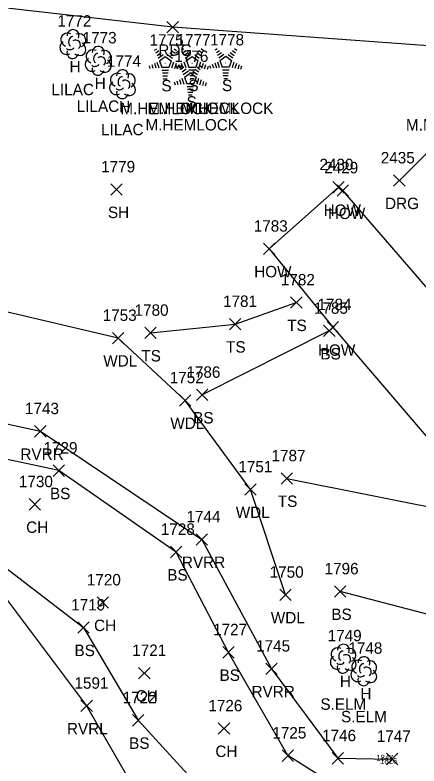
# Model space of a CAD drawing. Extents: x 1633660 to 1636532, y 388643 to 392631.
# Drawn here: x 1634396.6 to 1634467.3, y 388982.1 to 389113.6 of the extents above; entities that cross this region are included whole.
import ezdxf

# ---------------------------------------------------------------- set-up
doc = ezdxf.new("R2010")
doc.units = 0
for name, color, linetype in [('B_I', 7, 'Continuous'), ('L_A', 7, 'Continuous'), ('L_C', 7, 'Continuous'), ('L_I', 7, 'Continuous'), ('L_TIC', 7, 'Continuous'), ('LAWA', 7, 'Continuous'), ('LAWE', 7, 'Continuous'), ('LBC', 7, 'Continuous'), ('LELB', 7, 'Continuous'), ('LTC', 7, 'Continuous'), ('LTD', 7, 'Continuous'), ('P_A', 7, 'Continuous'), ('P_TIC', 7, 'Continuous'), ('PEU', 7, 'Continuous'), ('R_A', 7, 'Continuous'), ('R_I', 7, 'Continuous'), ('R_TIC', 7, 'Continuous'), ('RDG', 7, 'Continuous')]:
    doc.layers.add(name, color=color, linetype=linetype)

msp = doc.modelspace()

# ---------------------------------------------------------------- linework, layer by layer
at = {"layer": 'L_TIC'}
for points in [[(1634413.41, 389082.03), (1634415.41, 389084.03)], [(1634415.41, 389082.03), (1634413.41, 389084.03)], [(1634452.25, 389082.42), (1634454.25, 389084.42)], [(1634454.25, 389082.42), (1634452.25, 389084.42)], [(1634453.01, 389081.86), (1634455.01, 389083.86)], [(1634455.01, 389081.86), (1634453.01, 389083.86)], [(1634440.1, 389071.65), (1634442.1, 389073.65)], [(1634442.1, 389071.65), (1634440.1, 389073.65)], [(1634444.86, 389062.24), (1634446.86, 389064.24)], [(1634446.86, 389062.24), (1634444.86, 389064.24)], [(1634434.17, 389058.47), (1634436.17, 389060.47)], [(1634436.17, 389058.47), (1634434.17, 389060.47)], [(1634451.27, 389057.91), (1634453.27, 389059.91)], [(1634453.27, 389057.91), (1634451.27, 389059.91)], [(1634419.34, 389056.92), (1634421.34, 389058.92)], [(1634421.34, 389056.92), (1634419.34, 389058.92)], [(1634450.64, 389057.27), (1634452.64, 389059.27)], [(1634452.64, 389057.27), (1634450.64, 389059.27)], [(1634413.67, 389056.02), (1634415.67, 389058.02)], [(1634415.67, 389056.02), (1634413.67, 389058.02)], [(1634428.38, 389046.06), (1634430.38, 389048.06)], [(1634430.38, 389046.06), (1634428.38, 389048.06)], [(1634425.41, 389045.1), (1634427.41, 389047.1)], [(1634427.41, 389045.1), (1634425.41, 389047.1)], [(1634400.07, 389039.69), (1634402.07, 389041.69)], [(1634402.07, 389039.69), (1634400.07, 389041.69)], [(1634403.32, 389032.8), (1634405.32, 389034.8)], [(1634405.32, 389032.8), (1634403.32, 389034.8)], [(1634443.22, 389031.44), (1634445.22, 389033.44)], [(1634445.22, 389031.44), (1634443.22, 389033.44)], [(1634436.85, 389029.5), (1634438.85, 389031.5)], [(1634438.85, 389029.5), (1634436.85, 389031.5)], [(1634399.1, 389026.9), (1634401.1, 389028.9)], [(1634401.1, 389026.9), (1634399.1, 389028.9)], [(1634428.33, 389020.76), (1634430.33, 389022.76)], [(1634430.33, 389020.76), (1634428.33, 389022.76)], [(1634423.84, 389018.55), (1634425.84, 389020.55)], [(1634425.84, 389018.55), (1634423.84, 389020.55)], [(1634452.55, 389011.64), (1634454.55, 389013.64)], [(1634454.55, 389011.64), (1634452.55, 389013.64)], [(1634442.98, 389011.05), (1634444.98, 389013.05)], [(1634444.98, 389011.05), (1634442.98, 389013.05)], [(1634410.99, 389009.7), (1634412.99, 389011.7)], [(1634412.99, 389009.7), (1634410.99, 389011.7)], [(1634407.61, 389005.32), (1634409.61, 389007.32)], [(1634409.61, 389005.32), (1634407.61, 389007.32)], [(1634432.99, 389000.98), (1634434.99, 389002.98)], [(1634434.99, 389000.98), (1634432.99, 389002.98)], [(1634418.27, 388997.35), (1634420.27, 388999.35)], [(1634420.27, 388997.35), (1634418.27, 388999.35)], [(1634440.52, 388998.11), (1634442.52, 389000.11)], [(1634442.52, 388998.11), (1634440.52, 389000.11)], [(1634408.17, 388991.61), (1634410.17, 388993.61)], [(1634410.17, 388991.61), (1634408.17, 388993.61)], [(1634417.17, 388989.08), (1634419.17, 388991.08)], [(1634419.17, 388989.08), (1634417.17, 388991.08)], [(1634432.21, 388987.65), (1634434.21, 388989.65)], [(1634434.21, 388987.65), (1634432.21, 388989.65)], [(1634443.36, 388982.89), (1634445.36, 388984.89)], [(1634445.36, 388982.89), (1634443.36, 388984.89)], [(1634452.12, 388982.42), (1634454.12, 388984.42)], [(1634454.12, 388982.42), (1634452.12, 388984.42)], [(1634461.64, 388982.3), (1634463.64, 388984.3)], [(1634463.64, 388982.3), (1634461.64, 388984.3)]]:
    msp.add_lwpolyline(points, dxfattribs=at)
at = {"layer": 'LAWA'}
msp.add_lwpolyline([(1634443.98, 389012.05), (1634437.85, 389030.5), (1634426.41, 389046.1), (1634414.67, 389057.02), (1634378.42, 389065.51), (1634354.2, 389063.23), (1634342.89, 389076.07), (1634317.53, 389077.59)], dxfattribs=at)
at = {"layer": 'LAWE'}
for points in [[(1634150.59, 388945.3), (1634195.7, 388949.88), (1634200.78, 388959.32), (1634202.79, 388974.39), (1634228.12, 389003.28), (1634254.18, 389019.53), (1634275.87, 389031.31), (1634293.32, 389038.19), (1634304.06, 389038.64), (1634325.39, 389043.75), (1634351.31, 389048.27), (1634372.94, 389046.82), (1634401.07, 389040.69), (1634429.33, 389021.76), (1634441.52, 388999.11), (1634453.12, 388983.42), (1634462.64, 388983.3)], [(1634146.07, 388910.13), (1634157.51, 388906.82), (1634173.76, 388910.29), (1634198.37, 388919.71), (1634216.39, 388918.22), (1634229.12, 388935.26), (1634227.8, 388943.9), (1634246.12, 388965.87), (1634248.24, 388978.32), (1634283.08, 388994.35), (1634319.09, 389007.07), (1634380.98, 389013.99), (1634391.62, 389015.99), (1634409.17, 388992.61), (1634421.79, 388970.69), (1634427.66, 388965.96), (1634434.35, 388960.52)]]:
    msp.add_lwpolyline(points, dxfattribs=at)
at = {"layer": 'LBC'}
for points in [[(1634453.25, 389083.42), (1634441.1, 389072.65)], [(1634490.53, 389071.17), (1634475.25, 389058.27), (1634454.01, 389082.86), (1634453.25, 389083.42)], [(1634441.1, 389072.65), (1634452.27, 389058.91), (1634481.09, 389025.26)]]:
    msp.add_lwpolyline(points, dxfattribs=at)
at = {"layer": 'LELB'}
for points in [[(1634420.34, 389057.92), (1634435.17, 389059.47), (1634445.86, 389063.24)], [(1634451.64, 389058.27), (1634429.38, 389047.06)], [(1634460.79, 388973.55), (1634444.36, 388983.89), (1634433.99, 389001.98), (1634424.84, 389019.55), (1634404.32, 389033.8), (1634375.92, 389039.91), (1634354.66, 389044.22), (1634353.99, 389044.47), (1634327.4, 389038.5), (1634309.25, 389034.48)], [(1634444.22, 389032.44), (1634475.26, 389026.21)], [(1634311.94, 389011.73), (1634343.3, 389019.17), (1634362.42, 389022.61), (1634391.71, 389019.29), (1634408.61, 389006.32), (1634418.17, 388990.08), (1634439.12, 388967.17)], [(1634474.31, 389007.18), (1634453.55, 389012.64)]]:
    msp.add_lwpolyline(points, dxfattribs=at)
at = {"layer": 'LTC'}
for p, q in [((1634421.07, 389107.43), (1634421.43, 389107.69)), ((1634421.28, 389106.96), (1634421.81, 389107.35)), ((1634421.49, 389106.5), (1634422.2, 389107.01)), ((1634424.1, 389107.32), (1634424.65, 389106.92)), ((1634424.47, 389107.67), (1634424.89, 389107.37)), ((1634425.79, 389107.46), (1634426.15, 389107.71)), ((1634426, 389106.99), (1634426.53, 389107.38)), ((1634426.21, 389106.53), (1634426.92, 389107.04)), ((1634428.45, 389107), (1634429.13, 389106.51)), ((1634428.82, 389107.35), (1634429.37, 389106.95)), ((1634429.19, 389107.7), (1634429.61, 389107.39)), ((1634431.66, 389107.47), (1634432.01, 389107.73)), ((1634431.87, 389107.01), (1634432.4, 389107.39)), ((1634432.08, 389106.54), (1634432.78, 389107.05)), ((1634434.31, 389107.02), (1634434.99, 389106.52)), ((1634434.69, 389107.37), (1634435.23, 389106.97)), ((1634435.06, 389107.71), (1634435.48, 389107.41)), ((1634421.7, 389106.03), (1634422.58, 389106.67)), ((1634421.93, 389105.58), (1634422.94, 389106.31)), ((1634422.94, 389106.31), (1634423.94, 389105.59)), ((1634423.36, 389106.62), (1634424.17, 389106.04)), ((1634423.73, 389106.97), (1634424.41, 389106.48)), ((1634426.42, 389106.06), (1634427.3, 389106.7)), ((1634426.65, 389105.6), (1634427.66, 389106.34)), ((1634427.66, 389106.34), (1634428.66, 389105.61)), ((1634428.08, 389106.65), (1634428.89, 389106.06)), ((1634432.29, 389106.08), (1634433.17, 389106.71)), ((1634432.51, 389105.62), (1634433.52, 389106.36)), ((1634433.52, 389106.36), (1634434.52, 389105.63)), ((1634433.94, 389106.67), (1634434.75, 389106.08)), ((1634420.11, 389104.71), (1634420.26, 389104.24)), ((1634420.56, 389104.93), (1634420.77, 389104.27)), ((1634421.02, 389105.14), (1634421.29, 389104.31)), ((1634421.47, 389105.36), (1634421.8, 389104.34)), ((1634421.93, 389105.58), (1634422.31, 389104.38)), ((1634423.55, 389104.38), (1634422.31, 389104.38)), ((1634423.94, 389105.59), (1634423.55, 389104.38)), ((1634424.37, 389105.32), (1634424.04, 389104.28)), ((1634424.82, 389105.07), (1634424.53, 389104.18)), ((1634424.83, 389104.74), (1634424.98, 389104.27)), ((1634425.26, 389104.82), (1634425.03, 389104.09)), ((1634425.28, 389104.95), (1634425.49, 389104.3)), ((1634425.46, 389104.58), (1634425.82, 389104.83)), ((1634425.71, 389104.57), (1634425.52, 389103.99)), ((1634425.67, 389104.11), (1634426.2, 389104.5)), ((1634425.74, 389105.17), (1634426.01, 389104.33)), ((1634426.19, 389105.39), (1634426.52, 389104.37)), ((1634426.65, 389105.6), (1634427.03, 389104.41)), ((1634428.26, 389104.41), (1634427.03, 389104.41)), ((1634428.66, 389105.61), (1634428.26, 389104.41)), ((1634428.49, 389104.47), (1634429.04, 389104.07)), ((1634429.09, 389105.34), (1634428.76, 389104.3)), ((1634428.86, 389104.82), (1634429.28, 389104.51)), ((1634429.54, 389105.09), (1634429.25, 389104.21)), ((1634429.98, 389104.84), (1634429.75, 389104.11)), ((1634430.43, 389104.59), (1634430.24, 389104.02)), ((1634430.69, 389104.75), (1634430.84, 389104.28)), ((1634431.15, 389104.97), (1634431.36, 389104.32)), ((1634431.6, 389105.19), (1634431.87, 389104.35)), ((1634432.06, 389105.4), (1634432.39, 389104.38)), ((1634432.51, 389105.62), (1634432.9, 389104.43)), ((1634434.13, 389104.43), (1634432.9, 389104.43)), ((1634434.52, 389105.63), (1634434.13, 389104.43)), ((1634434.96, 389105.36), (1634434.62, 389104.32)), ((1634435.4, 389105.11), (1634435.11, 389104.22)), ((1634435.85, 389104.86), (1634435.61, 389104.13)), ((1634436.29, 389104.61), (1634436.1, 389104.03)), ((1634423.51, 389103.88), (1634422.36, 389103.88)), ((1634423.42, 389103.38), (1634422.43, 389103.38)), ((1634425.88, 389103.65), (1634426.59, 389104.16)), ((1634426.09, 389103.18), (1634426.97, 389103.82)), ((1634426.32, 389102.72), (1634427.33, 389103.46)), ((1634428.23, 389103.91), (1634427.08, 389103.91)), ((1634428.14, 389103.41), (1634427.15, 389103.41)), ((1634427.33, 389103.46), (1634428.33, 389102.73)), ((1634427.75, 389103.77), (1634428.56, 389103.18)), ((1634428.12, 389104.12), (1634428.8, 389103.63)), ((1634434.09, 389103.93), (1634432.95, 389103.93)), ((1634434.01, 389103.43), (1634433.02, 389103.43)), ((1634423.34, 389102.88), (1634422.51, 389102.88)), ((1634423.26, 389102.38), (1634422.58, 389102.38)), ((1634424.5, 389101.86), (1634424.65, 389101.39)), ((1634424.95, 389102.07), (1634425.16, 389101.42)), ((1634425.41, 389102.29), (1634425.68, 389101.45)), ((1634425.86, 389102.51), (1634426.19, 389101.49)), ((1634426.32, 389102.72), (1634426.7, 389101.53)), ((1634428.06, 389102.91), (1634427.23, 389102.91)), ((1634427.97, 389102.41), (1634427.3, 389102.41)), ((1634428.33, 389102.73), (1634427.94, 389101.53)), ((1634428.76, 389102.46), (1634428.43, 389101.42)), ((1634429.21, 389102.21), (1634428.92, 389101.33)), ((1634429.65, 389101.96), (1634429.42, 389101.23)), ((1634433.92, 389102.93), (1634433.09, 389102.93)), ((1634433.84, 389102.43), (1634433.16, 389102.43)), ((1634427.94, 389101.53), (1634426.7, 389101.53)), ((1634427.9, 389101.03), (1634426.75, 389101.03)), ((1634427.81, 389100.53), (1634426.82, 389100.53)), ((1634430.1, 389101.71), (1634429.91, 389101.14)), ((1634427.73, 389100.03), (1634426.9, 389100.03)), ((1634427.65, 389099.53), (1634426.97, 389099.53))]:
    msp.add_line(p, q, dxfattribs=at)
at = {"layer": 'LTD'}
for p, q in [((1634406.75, 389108.55), (1634406.75, 389108.55)), ((1634406.75, 389108.55), (1634406.75, 389108.55)), ((1634411.16, 389105.62), (1634411.16, 389105.62)), ((1634411.16, 389105.62), (1634411.16, 389105.62)), ((1634415.42, 389101.53), (1634415.42, 389101.53)), ((1634415.42, 389101.53), (1634415.42, 389101.53)), ((1634454.05, 389000.92), (1634454.05, 389000.92)), ((1634454.05, 389000.92), (1634454.05, 389000.92)), ((1634457.66, 388998.73), (1634457.66, 388998.73)), ((1634457.66, 388998.73), (1634457.66, 388998.73))]:
    msp.add_line(p, q, dxfattribs=at)
for centre in [(1634406.79, 389109.98), (1634411.21, 389107.05), (1634415.47, 389102.96), (1634454.1, 389002.35), (1634457.71, 389000.16)]:
    msp.add_arc(centre, 1.05, 335.5272, 180.9563, dxfattribs=at)
for centre, major_axis, ratio, start_param, end_param in [((1634405.95, 389109.22), (1.21, -0.51), 0.895232, 1.570796, 4.712389), ((1634406.54, 389109.01), (-0.208, -0.792), 0.645439, 3.141593, 6.283185), ((1634407.79, 389109.13), (-1.14, -0.48), 0.949671, 1.570796, 4.712389), ((1634405.66, 389107.84), (0.58, -1.04), 0.959034, 3.141593, 6.283185), ((1634407.25, 389108.38), (-0.5, 0.667), 0.989748, 3.141593, 6.283185), ((1634407.75, 389107.72), (-1.09, 0.79), 0.841452, 1.570796, 4.712389), ((1634406.75, 389107.05), (0.26, 1.06), 0.942809, 1.570796, 4.712389), ((1634406.29, 389107.8), (-0.625, -0.083), 0.423636, 0, 3.141593), ((1634410.37, 389106.28), (1.21, -0.51), 0.895232, 1.570796, 4.712389), ((1634412.2, 389106.2), (-1.14, -0.48), 0.949671, 1.570796, 4.712389), ((1634410.08, 389104.91), (0.58, -1.04), 0.959034, 3.141593, 6.283185), ((1634410.95, 389106.07), (-0.208, -0.792), 0.645439, 3.141593, 6.283185), ((1634411.66, 389105.45), (-0.5, 0.667), 0.989748, 3.141593, 6.283185), ((1634412.16, 389104.78), (-1.09, 0.79), 0.841452, 1.570796, 4.712389), ((1634411.16, 389104.12), (0.26, 1.06), 0.942809, 1.570796, 4.712389), ((1634410.7, 389104.87), (-0.625, -0.083), 0.423636, 0, 3.141593), ((1634414.63, 389102.19), (1.21, -0.51), 0.895232, 1.570796, 4.712389), ((1634416.47, 389102.11), (-1.14, -0.48), 0.949671, 1.570796, 4.712389), ((1634414.34, 389100.82), (0.58, -1.04), 0.959034, 3.141593, 6.283185), ((1634415.22, 389101.99), (-0.208, -0.792), 0.645439, 3.141593, 6.283185), ((1634415.93, 389101.36), (-0.5, 0.667), 0.989748, 3.141593, 6.283185), ((1634414.97, 389100.78), (-0.625, -0.083), 0.423636, 0, 3.141593), ((1634416.43, 389100.69), (-1.09, 0.79), 0.841452, 1.570796, 4.712389), ((1634415.43, 389100.03), (0.26, 1.06), 0.942809, 1.570796, 4.712389), ((1634453.26, 389001.58), (1.21, -0.51), 0.895232, 1.570796, 4.712389), ((1634453.84, 389001.38), (-0.208, -0.792), 0.645439, 3.141593, 6.283185), ((1634455.09, 389001.5), (-1.14, -0.48), 0.949671, 1.570796, 4.712389), ((1634452.97, 389000.21), (0.58, -1.04), 0.959034, 3.141593, 6.283185), ((1634454.55, 389000.75), (-0.5, 0.667), 0.989748, 3.141593, 6.283185), ((1634455.05, 389000.08), (-1.09, 0.79), 0.841452, 1.570796, 4.712389), ((1634456.87, 388999.4), (1.21, -0.51), 0.895232, 1.570796, 4.712389), ((1634458.7, 388999.31), (-1.14, -0.48), 0.949671, 1.570796, 4.712389), ((1634454.05, 388999.42), (0.26, 1.06), 0.942809, 1.570796, 4.712389), ((1634453.59, 389000.17), (-0.625, -0.083), 0.423636, 0, 3.141593), ((1634457.45, 388999.19), (-0.208, -0.792), 0.645439, 3.141593, 6.283185), ((1634458.16, 388998.56), (-0.5, 0.667), 0.989748, 3.141593, 6.283185), ((1634456.58, 388998.02), (0.58, -1.04), 0.959034, 3.141593, 6.283185), ((1634457.2, 388997.98), (-0.625, -0.083), 0.423636, 0, 3.141593), ((1634458.66, 388997.9), (-1.09, 0.79), 0.841452, 1.570796, 4.712389), ((1634457.66, 388997.23), (0.26, 1.06), 0.942809, 1.570796, 4.712389)]:
    msp.add_ellipse(centre, major_axis=major_axis, ratio=ratio, start_param=start_param, end_param=end_param, dxfattribs=at)
at = {"layer": 'P_TIC'}
for points in [[(1634423.23, 389110.44), (1634425.23, 389112.44)], [(1634425.23, 389110.44), (1634423.23, 389112.44)]]:
    msp.add_lwpolyline(points, dxfattribs=at)
at = {"layer": 'PEU'}
msp.add_lwpolyline([(1634494.26, 389106.08), (1634473.78, 389107.86), (1634424.23, 389111.44), (1634384.01, 389116.06), (1634330.87, 389124.16)], dxfattribs=at)
at = {"layer": 'R_TIC'}
for points in [[(1634462.9, 389083.6), (1634464.9, 389085.6)], [(1634464.9, 389083.6), (1634462.9, 389085.6)]]:
    msp.add_lwpolyline(points, dxfattribs=at)
at = {"layer": 'RDG'}
msp.add_lwpolyline([(1634463.9, 389084.6), (1634477.62, 389098.27), (1634479.4, 389105.1)], dxfattribs=at)

# ---------------------------------------------------------------- texts
at = {"layer": 'B_I'}
for s, p in [('1847', (1634459.88, 388983.03)), ('1826', (1634460.54, 388982.47))]:
    msp.add_text(s, height=1, dxfattribs=at).set_placement(p)
at = {"layer": 'L_A'}
for s, p in [('H', (1634406.18, 389103.55)), ('H', (1634410.59, 389100.62)), ('S', (1634422.26, 389100.22)), ('S', (1634426.98, 389100.25)), ('S', (1634432.85, 389100.26)), ('S', (1634426.66, 389097.37)), ('H', (1634414.86, 389096.53)), ('SH', (1634412.9, 389078.03)), ('HOW', (1634450.64, 389078.42)), ('HOW', (1634451.4, 389077.86)), ('HOW', (1634438.49, 389067.65)), ('TS', (1634444.27, 389058.24)), ('TS', (1634433.58, 389054.47)), ('HOW', (1634449.65, 389053.91)), ('TS', (1634418.75, 389052.92)), ('BS', (1634450.08, 389053.27)), ('WDL', (1634412.09, 389052.02)), ('BS', (1634427.82, 389042.06)), ('WDL', (1634423.82, 389041.1)), ('RVRR', (1634397.58, 389035.69)), ('BS', (1634402.76, 389028.8)), ('TS', (1634442.63, 389027.44)), ('WDL', (1634435.27, 389025.5)), ('CH', (1634398.59, 389022.9)), ('RVRR', (1634425.84, 389016.76)), ('BS', (1634423.28, 389014.55)), ('BS', (1634451.99, 389007.64)), ('WDL', (1634441.4, 389007.05)), ('CH', (1634410.48, 389005.7)), ('BS', (1634407.05, 389001.32)), ('BS', (1634432.43, 388996.98)), ('H', (1634453.48, 388995.92)), ('CH', (1634417.76, 388993.35)), ('RVRR', (1634438.03, 388994.11)), ('H', (1634457.09, 388993.73)), ('RVRL', (1634405.73, 388987.61)), ('BS', (1634416.61, 388985.08)), ('CH', (1634431.7, 388983.65))]:
    msp.add_text(s, height=2, dxfattribs=at).set_placement(p)
at = {"layer": 'L_C'}
for s, p in [('LILAC', (1634403.02, 389099.55)), ('LILAC', (1634407.44, 389096.62)), ('M.HEMLOCK', (1634415.07, 389096.22)), ('M.HEMLOCK', (1634419.79, 389096.25)), ('M.HEMLOCK', (1634425.65, 389096.26)), ('M.HEMLOCK', (1634419.46, 389093.37)), ('M.MAPLE', (1634465.05, 389093.36)), ('LILAC', (1634411.7, 389092.53)), ('S.ELM', (1634450.08, 388991.92)), ('S.ELM', (1634453.69, 388989.73))]:
    msp.add_text(s, height=2, dxfattribs=at).set_placement(p)
at = {"layer": 'L_I'}
for s, p in [('1772', (1634404.05, 389111.55)), ('1773', (1634408.47, 389108.62)), ('1775', (1634420.19, 389108.22)), ('1777', (1634424.91, 389108.25)), ('1778', (1634430.77, 389108.26)), ('1776', (1634424.52, 389105.37)), ('1774', (1634412.73, 389104.53)), ('1779', (1634411.71, 389086.03)), ('2430', (1634449.91, 389086.42)), ('2429', (1634450.75, 389085.86)), ('1783', (1634438.41, 389075.65)), ('1782', (1634443.16, 389066.24)), ('1781', (1634433.04, 389062.47)), ('1784', (1634449.57, 389061.91)), ('1780', (1634417.56, 389060.92)), ('1785', (1634448.95, 389061.27)), ('1753', (1634411.98, 389060.02)), ('1786', (1634426.63, 389050.06)), ('1752', (1634423.71, 389049.1)), ('1743', (1634398.38, 389043.69)), ('1729', (1634401.62, 389036.8)), ('1787', (1634441.53, 389035.44)), ('1751', (1634435.72, 389033.5)), ('1730', (1634397.32, 389030.9)), ('1744', (1634426.64, 389024.76)), ('1728', (1634422.15, 389022.55)), ('1796', (1634450.81, 389015.64)), ('1750', (1634441.2, 389015.05)), ('1720', (1634409.21, 389013.7)), ('1719', (1634406.48, 389009.32)), ('1727', (1634431.3, 389004.98)), ('1749', (1634451.35, 389003.92)), ('1721', (1634417.15, 389001.35)), ('1745', (1634438.83, 389002.11)), ('1748', (1634454.97, 389001.73)), ('1591', (1634407.04, 388995.61)), ('1722', (1634415.48, 388993.08)), ('1726', (1634430.47, 388991.65)), ('1725', (1634441.67, 388986.89)), ('1746', (1634450.37, 388986.42)), ('1747', (1634459.94, 388986.3))]:
    msp.add_text(s, height=2, dxfattribs=at).set_placement(p)
at = {"layer": 'LTC'}
for p in [(1634422.82, 389105.33), (1634427.54, 389105.35), (1634433.41, 389105.37), (1634427.21, 389102.47)]:
    msp.add_text('.', height=1.04, rotation=270, dxfattribs=at).set_placement(p)
at = {"layer": 'P_A'}
msp.add_text('RDG', height=2, dxfattribs=at).set_placement((1634421.72, 389106.44))
at = {"layer": 'R_A'}
msp.add_text('DRG', height=2, dxfattribs=at).set_placement((1634461.39, 389079.6))
at = {"layer": 'R_I'}
msp.add_text('2435', height=2, dxfattribs=at).set_placement((1634460.64, 389087.6))

doc.saveas('drawing.dxf')
